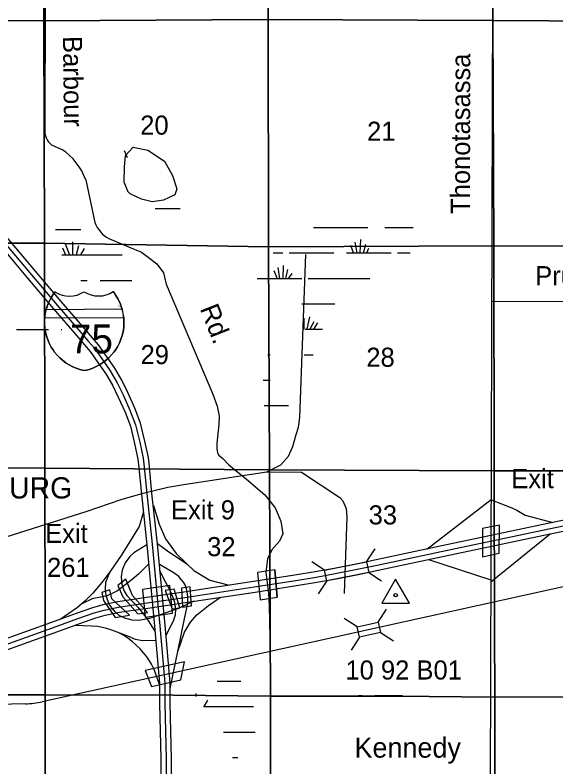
# Model space of a CAD drawing. Extents: x 380424 to 701066, y 1117407 to 1412949.
# Drawn here: x 547281 to 560023, y 1329706 to 1347425 of the extents above; entities that cross this region are included whole.
import ezdxf

# ---------------------------------------------------------------- set-up
doc = ezdxf.new("R2010")
doc.units = 0
for name, color, linetype in [('Airport Names', 7, 'Continuous'), ('Bridges   Interstate', 7, 'Continuous'), ('Bridges and Drawbridges US Highways', 7, 'Continuous'), ('Communities and Subdivisions Names without Post Office', 7, 'Continuous'), ('County Roads Related Text', 7, 'Continuous'), ('County Routes Highway Center Lines', 7, 'Continuous'), ('Interstate Divided Highway Outline and Fill', 7, 'Continuous'), ('Interstate Highway Center Lines', 7, 'Continuous'), ('Interstate Ramps', 7, 'Continuous'), ('Interstates Related Text', 7, 'Continuous'), ('Lakes and Ponds', 7, 'Continuous'), ('Local Roads Paved', 7, 'Continuous'), ('Local Roads Related Text', 7, 'Continuous'), ('Masks for Road Features', 7, 'Continuous'), ('Narrow Canals', 7, 'Continuous'), ('Roadshields Interstates', 7, 'Continuous'), ('Section Lines', 7, 'Continuous'), ('Section Numbers', 7, 'Continuous'), ('Swamps', 7, 'Continuous'), ('Township  and Range lines', 7, 'Continuous'), ('Triangulation Station', 7, 'Continuous'), ('Triangulation Station Text', 7, 'Continuous'), ('US Routes Highway Center Lines', 7, 'Continuous')]:
    doc.layers.add(name, color=color, linetype=linetype)

msp = doc.modelspace()

# ---------------------------------------------------------------- linework, layer by layer
at = {"layer": 'Bridges   Interstate'}
for p, q in [((555563, 1334542), (555763, 1334844)), ((554571, 1334341), (554269, 1334541)), ((552991, 1334292), (553059, 1333645)), ((553399, 1334355), (553456, 1333706)), ((555614, 1334291), (555915, 1334091)), ((554622, 1334090), (554422, 1333788))]:
    msp.add_line(p, q, dxfattribs=at)
msp.add_lwpolyline([(555614, 1334291), (554622, 1334090), (554571, 1334341), (555563, 1334542)], close=True, dxfattribs=at)
at = {"layer": 'Bridges and Drawbridges US Highways'}
for p, q in [((555838, 1333121), (556032, 1333426)), ((555338, 1333010), (555033, 1333205)), ((555893, 1332871), (556198, 1332676)), ((555393, 1332761), (555198, 1332455))]:
    msp.add_line(p, q, dxfattribs=at)
msp.add_lwpolyline([(555338, 1333010), (555838, 1333121), (555893, 1332871), (555393, 1332761)], close=True, dxfattribs=at)
at = {"layer": 'County Routes Highway Center Lines'}
msp.add_line((558555, 1358137), (558465, 1326167), dxfattribs=at)
at = {"layer": 'Interstate Divided Highway Outline and Fill'}
for points in [[(550958, 1326061), (550968, 1329906), (550938, 1331195), (550938, 1331689), (550817, 1333045), (550635, 1334967), (550507, 1336160), (550440, 1336855), (550423, 1337000), (550341, 1337385), (550238, 1337808), (550103, 1338161), (549939, 1338529), (549796, 1338817), (549630, 1339107), (549435, 1339383), (549250, 1339651), (549105, 1339817), (548924, 1340028), (548371, 1340672), (547767, 1341387), (547052, 1342234)], [(546861, 1342072), (547576, 1341226), (548180, 1340510), (548735, 1339865), (548916, 1339653), (549053, 1339497), (549230, 1339240), (549419, 1338973), (549575, 1338699), (549713, 1338422), (549872, 1338065), (549999, 1337733), (550097, 1337330), (550176, 1336959), (550192, 1336828), (550258, 1336135), (550387, 1334942), (550568, 1333022), (550688, 1331678), (550688, 1331193), (550718, 1329903), (550708, 1326061)], [(562203, 1335932), (559833, 1335443), (557187, 1334885), (555785, 1334587), (555357, 1334496), (554797, 1334384), (554351, 1334305), (553873, 1334226), (552898, 1334075), (551259, 1333826), (550430, 1333706), (549699, 1333596), (549349, 1333523), (549108, 1333457), (548722, 1333323), (548205, 1333134), (546799, 1332633), (546205, 1332411), (545877, 1332302), (545575, 1332208), (545158, 1332065), (544576, 1331905), (543625, 1331681)], [(543694, 1331441), (544638, 1331663), (545232, 1331826), (545652, 1331970), (545953, 1332064), (546288, 1332175), (546885, 1332398), (548290, 1332899), (548806, 1333087), (549182, 1333218), (549408, 1333280), (549743, 1333350), (550467, 1333459), (551296, 1333579), (552936, 1333828), (553913, 1333979), (554393, 1334058), (554843, 1334138), (555407, 1334252), (555837, 1334342), (557239, 1334640), (559884, 1335198), (562263, 1335689)]]:
    msp.add_lwpolyline(points, dxfattribs=at)
at = {"layer": 'Interstate Highway Center Lines'}
for points in [[(546957, 1342153), (547671, 1341306), (548276, 1340591), (548829, 1339946), (549011, 1339735), (549152, 1339574), (549333, 1339312), (549524, 1339040), (549685, 1338758), (549826, 1338476), (549987, 1338113), (550118, 1337770), (550219, 1337357), (550300, 1336980), (550316, 1336842), (550383, 1336148), (550511, 1334954), (550692, 1333034), (550813, 1331684), (550813, 1331194), (550843, 1329905), (550833, 1326061)], [(543661, 1331561), (544607, 1331784), (545195, 1331946), (545614, 1332089), (545915, 1332183), (546247, 1332293), (546842, 1332515), (548248, 1333017), (548764, 1333205), (549145, 1333337), (549378, 1333401), (549721, 1333473), (550449, 1333582), (551278, 1333703), (552917, 1333952), (553893, 1334102), (554372, 1334182), (554820, 1334261), (555382, 1334374), (555811, 1334464), (557213, 1334762), (559859, 1335320), (562233, 1335810)]]:
    msp.add_lwpolyline(points, dxfattribs=at)
at = {"layer": 'Interstate Ramps'}
for p, q in [((551494, 1333609), (551128, 1333443)), ((551128, 1333443), (550446, 1333202))]:
    msp.add_line(p, q, dxfattribs=at)
for points in [[(556984, 1334841), (558493, 1336009)], [(550539, 1335866), (550677, 1335427), (550822, 1335085), (551078, 1334735), (551334, 1334488), (551495, 1334338), (551868, 1334105), (552326, 1333988)], [(558493, 1335998), (558981, 1335814), (559099, 1335759), (559297, 1335636), (559948, 1335466)], [(550304, 1335716), (550207, 1335375), (549784, 1334686), (549536, 1334334), (549325, 1334055), (549113, 1333798), (548929, 1333614), (548753, 1333461), (548342, 1333184)], [(558487, 1334068), (559888, 1335199)], [(550387, 1334942), (550080, 1334752), (549986, 1334667), (549875, 1334513), (549807, 1334343), (549781, 1334189), (549799, 1334010), (549841, 1333865), (549918, 1333745), (550174, 1333472), (550276, 1333344), (550387, 1333208), (550580, 1332888)], [(551343, 1334479), (550907, 1334769), (550635, 1334967)], [(557021, 1334594), (558487, 1334113)], [(550429, 1334489), (550187, 1334247), (550141, 1334207), (550041, 1334120), (549694, 1333853)], [(551119, 1332423), (551278, 1333237), (551341, 1333527), (551353, 1333624), (551353, 1333710), (551347, 1333796), (551321, 1333901), (551285, 1333994), (551246, 1334060), (551197, 1334125), (551136, 1334191), (551055, 1334258), (550967, 1334314), (550681, 1334479)], [(550446, 1333202), (550198, 1333157), (550037, 1333164), (549870, 1333211), (549736, 1333277), (549636, 1333364), (549569, 1333451), (549502, 1333545), (549462, 1333646), (549429, 1333753), (549415, 1333893), (549422, 1334061), (549482, 1334214), (549545, 1334347)], [(550839, 1332801), (551022, 1333170), (551058, 1333292), (551071, 1333413), (551049, 1333580), (550999, 1333715), (550932, 1333864), (550779, 1334155), (550695, 1334338)], [(549449, 1333740), (549099, 1333664), (548867, 1333560)], [(549694, 1333853), (549572, 1333792), (549449, 1333740)], [(550938, 1331557), (551119, 1332426), (551274, 1332884), (551411, 1333115), (551564, 1333294), (551837, 1333507), (552125, 1333705)], [(548693, 1333046), (549082, 1333031), (549235, 1333022), (549406, 1332986), (549554, 1332941), (549739, 1332864), (549928, 1332796), (550112, 1332720), (550288, 1332684), (550597, 1332693)], [(550688, 1331650), (550562, 1332005), (550498, 1332125), (550446, 1332210), (550387, 1332302), (550309, 1332399), (550226, 1332491), (550134, 1332579), (550047, 1332657), (549941, 1332737), (549844, 1332803), (549744, 1332862)]]:
    msp.add_lwpolyline(points, dxfattribs=at)
at = {"layer": 'Lakes and Ponds'}
msp.add_lwpolyline([(549936, 1343273), (549850, 1343486), (549857, 1343849), (549881, 1344118), (550063, 1344315), (550410, 1344244), (550804, 1343984), (550994, 1343644), (551096, 1343328), (551049, 1343186), (550781, 1343060), (550512, 1343021), (550260, 1343084), (549992, 1343210), (549936, 1343265)], close=True, dxfattribs=at)
at = {"layer": 'Local Roads Paved'}
for p, q in [((548003, 1352699), (547986, 1344736)), ((548137, 1344367), (548383, 1344259)), ((548945, 1343539), (549159, 1342537))]:
    msp.add_line(p, q, dxfattribs=at)
for points in [[(579787, 1363133), (579806, 1362464), (579832, 1360472), (579832, 1358822), (579841, 1357516), (579841, 1357318), (579864, 1356990), (579838, 1356543), (579845, 1355858), (579848, 1354747), (579851, 1353383), (579851, 1352557), (579854, 1349891), (579854, 1348546), (579857, 1347469), (579864, 1346025), (579877, 1343343), (579873, 1342707), (578135, 1342493), (569164, 1342370), (568217, 1342370), (568201, 1340658), (558506, 1340671)], [(549491, 1342155), (549956, 1341961), (550260, 1341839), (550451, 1341692), (550625, 1341561), (550781, 1341353), (550838, 1341081), (551941, 1338491), (552045, 1338204), (552089, 1337970), (552080, 1337778), (552054, 1337474), (552037, 1337335), (552037, 1337213), (552054, 1337109), (552080, 1337054), (552176, 1336976), (552315, 1336828), (552731, 1336489), (553166, 1336115), (553409, 1335811), (553539, 1335498), (553591, 1335203), (553513, 1335029), (553331, 1334821), (553226, 1334612), (553192, 1334299), (553252, 1333795), (553265, 1333508), (553288, 1332375), (553314, 1326045)]]:
    msp.add_lwpolyline(points, dxfattribs=at)
for centre, radius, start, end in [((548389, 1344686), 406, 172.9142, 231.6559), ((547619, 1343083), 1402, 18.9486, 56.9756), ((549848, 1342800), 737, 200.8865, 241.0641)]:
    msp.add_arc(centre, radius, start, end, dxfattribs=at)
at = {"layer": 'Masks for Road Features'}
for points in [[(558291, 1335322), (558289, 1334657), (558689, 1334741), (558691, 1335406)], [(552991, 1334292), (553059, 1333645), (553456, 1333706), (553399, 1334355)], [(549888, 1334129), (549701, 1333985), (549819, 1333715), (550173, 1333313), (550402, 1333348), (550051, 1333750)], [(549322, 1333815), (549363, 1333628), (549642, 1333227), (549979, 1333284), (549560, 1333669), (549517, 1333878)], [(550285, 1333886), (550347, 1333238), (550990, 1333333), (550929, 1333981)], [(551028, 1333894), (550819, 1333863), (550981, 1333432), (551166, 1333459)], [(551409, 1333950), (551206, 1333920), (551226, 1333468), (551437, 1333499)], [(550348, 1331982), (550492, 1331604), (551184, 1331757), (551273, 1332186)]]:
    msp.add_lwpolyline(points, close=True, dxfattribs=at)
at = {"layer": 'Narrow Canals'}
for points in [[(553215, 1336661), (553542, 1336824), (553722, 1337030), (553822, 1337257), (553901, 1337537), (553959, 1337716), (553986, 1337938), (554128, 1341781)], [(543170, 1333893), (548956, 1335727), (549784, 1336012), (550296, 1336159), (550877, 1336302), (551304, 1336370), (553215, 1336661), (554033, 1336656), (554936, 1336054), (555004, 1335975), (555078, 1335795), (555099, 1335595), (555036, 1333795)]]:
    msp.add_lwpolyline(points, dxfattribs=at)
at = {"layer": 'Roadshields Interstates'}
for p, q in [((549805, 1340490), (548013, 1340479)), ((548013, 1340479), (548015, 1340485)), ((549841, 1340290), (547979, 1340279)), ((549835, 1340340), (549841, 1340290))]:
    msp.add_line(p, q, dxfattribs=at)
for points in [[(548222, 1340901), (548191, 1340860), (548171, 1340830), (548133, 1340770), (548105, 1340719), (548082, 1340672), (548053, 1340604), (548025, 1340523), (548006, 1340452), (548001, 1340429)], [(548015, 1340485), (548013, 1340479), (548025, 1340523), (548053, 1340604), (548082, 1340672), (548105, 1340719), (548133, 1340770), (548171, 1340830), (548191, 1340860), (548222, 1340901)], [(549817, 1340440), (549812, 1340463), (549792, 1340534), (549764, 1340613), (549734, 1340682), (549710, 1340728), (549682, 1340779), (549643, 1340839), (549622, 1340868), (549591, 1340909)], [(549591, 1340909), (549622, 1340868), (549643, 1340839), (549682, 1340779), (549710, 1340728), (549734, 1340682), (549764, 1340613), (549792, 1340534), (549805, 1340490)], [(548001, 1340429), (547992, 1340384), (547991, 1340379)], [(549828, 1340390), (549827, 1340394), (549817, 1340440)], [(547984, 1340329), (547982, 1340312), (547978, 1340268), (547975, 1340190), (547976, 1340125), (547982, 1340059), (547990, 1339996), (548006, 1339921), (548028, 1339838), (548050, 1339775), (548078, 1339708), (548109, 1339644), (548134, 1339599), (548177, 1339532), (548213, 1339482), (548275, 1339408), (548338, 1339343), (548396, 1339292), (548489, 1339223), (548559, 1339180), (548644, 1339136), (548718, 1339104), (548807, 1339074), (548867, 1339058), (548917, 1339048)], [(547979, 1340279), (547979, 1340281), (547978, 1340268), (547975, 1340190), (547976, 1340125), (547982, 1340059), (547990, 1339996), (548006, 1339921), (548028, 1339838), (548050, 1339775), (548078, 1339708), (548109, 1339644), (548134, 1339599), (548177, 1339532), (548213, 1339482), (548275, 1339408), (548338, 1339343), (548396, 1339292), (548489, 1339223), (548559, 1339180), (548644, 1339136), (548718, 1339104), (548807, 1339074), (548867, 1339058), (548917, 1339048)], [(548917, 1339048), (548867, 1339058), (548807, 1339074), (548718, 1339104), (548644, 1339136), (548559, 1339180), (548489, 1339223), (548396, 1339292), (548338, 1339343), (548275, 1339408), (548213, 1339482), (548177, 1339532), (548134, 1339599), (548109, 1339644), (548078, 1339708), (548050, 1339775), (548028, 1339838), (548006, 1339921), (547990, 1339996), (547982, 1340059), (547976, 1340125), (547975, 1340190), (547978, 1340268), (547979, 1340279)], [(547991, 1340379), (547984, 1340329)], [(548917, 1339048), (548968, 1339059), (549027, 1339075), (549116, 1339107), (549190, 1339139), (549274, 1339184), (549343, 1339228), (549436, 1339298), (549493, 1339350), (549556, 1339415), (549616, 1339490), (549652, 1339541), (549694, 1339608), (549718, 1339653), (549749, 1339718), (549776, 1339785), (549797, 1339848), (549819, 1339931), (549833, 1340007), (549841, 1340069), (549846, 1340136), (549846, 1340201), (549843, 1340278), (549838, 1340322), (549835, 1340340)], [(548917, 1339048), (548968, 1339059), (549027, 1339075), (549116, 1339107), (549190, 1339139), (549274, 1339184), (549343, 1339228), (549436, 1339298), (549493, 1339350), (549556, 1339415), (549616, 1339490), (549652, 1339541), (549694, 1339608), (549718, 1339653), (549749, 1339718), (549776, 1339785), (549797, 1339848), (549819, 1339931), (549833, 1340007), (549841, 1340069), (549846, 1340136), (549846, 1340201), (549843, 1340278), (549838, 1340322), (549835, 1340340)], [(549841, 1340290), (549843, 1340278), (549846, 1340201), (549846, 1340136), (549841, 1340069), (549833, 1340007), (549819, 1339931), (549797, 1339848), (549776, 1339785), (549749, 1339718), (549718, 1339653), (549694, 1339608), (549652, 1339541), (549616, 1339490), (549556, 1339415), (549493, 1339350), (549436, 1339298), (549343, 1339228), (549274, 1339184), (549190, 1339139), (549116, 1339107), (549027, 1339075), (548968, 1339059), (548917, 1339048)], [(549835, 1340340), (549828, 1340390)]]:
    msp.add_lwpolyline(points, dxfattribs=at)
for centre, radius, start, end in [((549120, 1340193), 1143, 141.7486, 165.5077), ((548562, 1341419), 619, 236.7016, 303.7421), ((548562, 1341419), 619, 236.7016, 303.7421), ((548562, 1341419), 619, 236.7016, 303.7421), ((549245, 1341427), 623, 237.1612, 303.7254), ((549245, 1341427), 623, 237.1612, 303.7254), ((549245, 1341427), 623, 237.1612, 303.7254)]:
    msp.add_arc(centre, radius, start, end, dxfattribs=at)
at = {"layer": 'Section Lines'}
for points in [[(547961, 1352608), (547961, 1352601), (547963, 1347288), (542507, 1347325), (542500, 1352603), (542508, 1352602)], [(553205, 1352626), (553205, 1352614), (553243, 1347318), (547963, 1347288), (547961, 1352601), (547961, 1352608), (547973, 1352608)], [(558547, 1352610), (558547, 1352601), (558536, 1347295), (558524, 1347296), (553243, 1347318), (553205, 1352614), (553205, 1352626), (553210, 1352626)], [(563840, 1352552), (563835, 1347274), (563835, 1347263), (563828, 1347263), (558536, 1347295), (558547, 1352601), (558547, 1352610), (558567, 1352610)], [(547963, 1347288), (547978, 1342050), (542514, 1342048), (542507, 1347325)], [(553243, 1347318), (553255, 1341962), (547978, 1342050), (547963, 1347288)], [(558536, 1347295), (558536, 1347287), (558562, 1341989), (558557, 1341983), (553263, 1341962), (553255, 1341962), (553243, 1347318), (558524, 1347296)], [(563835, 1347263), (563867, 1341982), (558557, 1341983), (558562, 1341989), (558536, 1347287), (558536, 1347295), (563828, 1347263)], [(547978, 1342050), (547978, 1342044), (547983, 1336747), (542447, 1336772), (542447, 1336786), (542514, 1342048)], [(553255, 1341962), (553276, 1336705), (553269, 1336705), (547983, 1336747), (547978, 1342044), (547978, 1342050)], [(558557, 1341983), (558569, 1336684), (553276, 1336705), (553255, 1341962), (553263, 1341962)], [(563867, 1341982), (563869, 1336683), (563862, 1336683), (558576, 1336684), (558569, 1336684), (558557, 1341983)], [(547983, 1336747), (547988, 1332961), (547988, 1331406), (542449, 1331415), (542456, 1332264), (542463, 1332977), (542446, 1332977), (542447, 1336772)], [(553276, 1336705), (553293, 1332948), (553299, 1331376), (553284, 1331376), (551012, 1331396), (548001, 1331407), (547988, 1331406), (547988, 1332961), (547983, 1336747), (553269, 1336705)], [(558569, 1336684), (558577, 1332934), (558580, 1331352), (556261, 1331372), (553299, 1331376), (553293, 1332948), (553276, 1336705)], [(563869, 1336683), (563877, 1332921), (563881, 1331364), (562768, 1331367), (558593, 1331352), (558580, 1331352), (558577, 1332934), (558569, 1336684), (558576, 1336684), (563862, 1336683)], [(547988, 1331406), (547984, 1326066), (547971, 1326066), (542414, 1326122), (542414, 1326126), (542435, 1330892), (542449, 1331415)], [(553299, 1331376), (553302, 1326113), (553303, 1326077), (553278, 1326077), (547984, 1326066), (547988, 1331406), (548001, 1331407), (551012, 1331396), (553284, 1331376)], [(558580, 1331352), (558589, 1326105), (558589, 1326074), (555925, 1326105), (553303, 1326077), (553302, 1326113), (553299, 1331376), (556261, 1331372)], [(563881, 1331364), (563874, 1326082), (563874, 1326077), (558594, 1326074), (558589, 1326074), (558589, 1326105), (558580, 1331352), (558593, 1331352), (562768, 1331367)]]:
    msp.add_lwpolyline(points, close=True, dxfattribs=at)
at = {"layer": 'Swamps'}
for p, q in [((549849, 1344235), (549920, 1344069)), ((548233, 1342373), (548833, 1342373)), ((548463, 1342035), (548566, 1341773)), ((548632, 1342084), (548632, 1341773)), ((555340, 1341820), (555294, 1342075)), ((555411, 1341820), (555429, 1342136)), ((555488, 1341821), (555546, 1342024)), ((548402, 1341939), (548473, 1341773)), ((548777, 1341987), (548723, 1341773)), ((548910, 1341927), (548820, 1341773)), ((555255, 1341821), (555190, 1341992)), ((555565, 1341821), (555614, 1341929)), ((548383, 1341773), (549733, 1341773)), ((553740, 1341820), (554790, 1341820)), ((555090, 1341820), (556140, 1341820)), ((553596, 1341220), (553602, 1341524)), ((553456, 1341221), (553389, 1341394)), ((553518, 1341220), (553478, 1341474)), ((553663, 1341220), (553706, 1341426)), ((553725, 1341220), (553809, 1341334)), ((549283, 1341173), (549733, 1341173)), ((549733, 1341173), (550033, 1341173)), ((553290, 1341220), (554040, 1341220)), ((554081, 1340279), (554081, 1340020)), ((554214, 1340315), (554155, 1340021)), ((554322, 1340194), (554228, 1340020)), ((554407, 1340170), (554308, 1340021)), ((547319, 1340018), (547769, 1340018)), ((547769, 1340018), (548069, 1340018)), ((551816, 1331283), (551726, 1331129)), ((555759, 1331392), (556209, 1331392)), ((552189, 1330529), (552639, 1330529)), ((552639, 1330529), (552939, 1330529))]:
    msp.add_line(p, q, dxfattribs=at)
for points in [[(550580, 1342869), (551173, 1342869)], [(554308, 1342420), (555590, 1342420)], [(555990, 1342420), (556657, 1342420)], [(549733, 1341773), (549807, 1341773)], [(553361, 1341820), (553590, 1341820)], [(556290, 1341820), (556585, 1341820)], [(548833, 1341173), (548983, 1341173)], [(552986, 1341220), (553290, 1341220)], [(554190, 1341220), (555638, 1341220)], [(554040, 1340620), (554813, 1340620)], [(549723, 1340573), (549733, 1340573)], [(548369, 1340018), (548382, 1340018)], [(554115, 1340020), (554522, 1340020)], [(553234, 1339420), (553290, 1339420)], [(554088, 1339420), (554302, 1339420)], [(553127, 1338820), (553290, 1338820)], [(553146, 1338220), (553290, 1338220)], [(553290, 1338220), (553719, 1338220)], [(552039, 1331729), (552598, 1331729)], [(551538, 1331440), (551538, 1331367)], [(555372, 1331392), (555459, 1331392)], [(556209, 1331392), (556412, 1331392)], [(551718, 1331129), (552639, 1331129)], [(552639, 1331129), (552901, 1331129)], [(552401, 1329929), (552526, 1329929)]]:
    msp.add_lwpolyline(points, dxfattribs=at)
at = {"layer": 'Township  and Range lines'}
for p, q in [((542449, 1331415), (547988, 1331406)), ((547988, 1331406), (548001, 1331407)), ((548001, 1331407), (551012, 1331396)), ((551012, 1331396), (553284, 1331376)), ((553284, 1331376), (553299, 1331376)), ((553299, 1331376), (556261, 1331372)), ((556261, 1331372), (558580, 1331352)), ((558580, 1331352), (558593, 1331352)), ((558593, 1331352), (562768, 1331367))]:
    msp.add_line(p, q, dxfattribs=at)
at = {"layer": 'Triangulation Station'}
msp.add_lwpolyline([(556247, 1334131), (555922, 1333568), (556572, 1333568)], close=True, dxfattribs=at)
msp.add_circle((556247, 1333756), 40, dxfattribs=at)
at = {"layer": 'US Routes Highway Center Lines'}
for p, q in [((568893, 1335875), (547920, 1331240)), ((547525, 1331193), (545293, 1331152))]:
    msp.add_line(p, q, dxfattribs=at)
msp.add_arc((547487, 1333201), 2008, 271.0672, 282.4608, dxfattribs=at)

# ---------------------------------------------------------------- texts
at = {"layer": 'Airport Names'}
msp.add_text('VANDENBURG', height=500, rotation=0.0006, dxfattribs=at).set_placement((543910, 1336032))
at = {"layer": 'Communities and Subdivisions Names without Post Office'}
msp.add_text('Kennedy', height=475, rotation=0.0006, dxfattribs=at).set_placement((555277, 1329925))
at = {"layer": 'County Roads Related Text'}
msp.add_text('Thonotasassa', height=450, rotation=89.8371, dxfattribs=at).set_placement((557995, 1342737))
at = {"layer": 'Interstates Related Text'}
for s, p in [('Exit 10', (558971, 1336275)), ('Exit 9', (550955, 1335540)), ('Exit ', (547989, 1334985)), ('261', (548035, 1334185))]:
    msp.add_text(s, height=450, dxfattribs=at).set_placement(p)
at = {"layer": 'Local Roads Related Text'}
for s, rotation, p in [('Barbour', 270.7327, (548409, 1346927)), ('Pruett', 359.8521, (559533, 1341058)), ('Rd.', 291.5317, (551630, 1340507))]:
    msp.add_text(s, height=450, rotation=rotation, dxfattribs=at).set_placement(p)
at = {"layer": 'Roadshields Interstates'}
msp.add_text('75', height=680, rotation=0.3326, dxfattribs=at).set_placement((548577, 1339449))
at = {"layer": 'Section Numbers'}
for s, p in [('20', (550230, 1344606)), ('21', (555573, 1344461)), ('29', (550238, 1339198)), ('28', (555556, 1339136)), ('33', (555611, 1335421)), ('32', (551806, 1334673))]:
    msp.add_text(s, height=450, dxfattribs=at).set_placement(p)
at = {"layer": 'Triangulation Station Text'}
msp.add_text('10 92 B01', height=450, rotation=0.0005, dxfattribs=at).set_placement((555064, 1331766))

doc.saveas('drawing.dxf')
